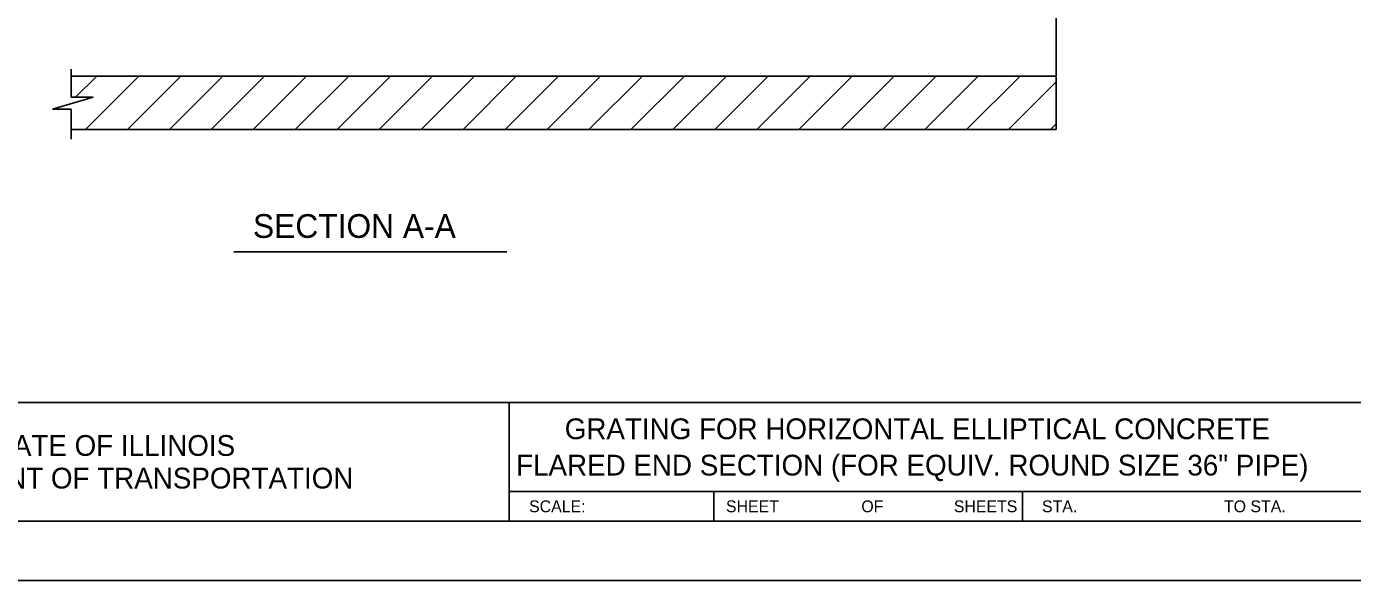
# Model space of a CAD drawing. Extents: x 2133490 to 2172050, y 2138301 to 2145980.
# Drawn here: x 2149625 to 2150184, y 2141438 to 2141671 of the extents above; entities that cross this region are included whole.
import ezdxf

# ---------------------------------------------------------------- set-up
doc = ezdxf.new("R2010")
doc.units = 0
for name, color, linetype in [('Design_PR_Roadway Notes', 7, 'Continuous'), ('Drainage_PR_Pipe Culvert', 7, 'Continuous'), ('Level 23', 7, 'Continuous'), ('Sheets_50 Reference Boundary', 7, 'Continuous'), ('Sheets_General Details', 7, 'Continuous'), ('Sheets_Printer Plotting Border', 7, 'Continuous')]:
    doc.layers.add(name, color=color, linetype=linetype)

msp = doc.modelspace()

# ---------------------------------------------------------------- linework, layer by layer
at = {"layer": 'Design_PR_Roadway Notes'}
msp.add_line((2149712.51, 2141576.01), (2149827.44, 2141576.01), dxfattribs=at)
at = {"layer": 'Drainage_PR_Pipe Culvert'}
for p, q in [((2150058.86, 2141650.11), (2150058.86, 2141726.36)), ((2149643.86, 2141653.01), (2149643.86, 2141641.16)), ((2149643.86, 2141650.11), (2150058.86, 2141650.11)), ((2150058.86, 2141649.58), (2150058.86, 2141627.61)), ((2149653.18, 2141641.16), (2149636.06, 2141636.09)), ((2149643.86, 2141641.16), (2149653.18, 2141641.16)), ((2149636.06, 2141636.09), (2149643.86, 2141636.09)), ((2149643.86, 2141636.09), (2149643.86, 2141623.46)), ((2150058.86, 2141627.61), (2149643.86, 2141627.61))]:
    msp.add_line(p, q, dxfattribs=at)
for points in [[(2149645.8, 2141641.16), (2149654.75, 2141650.11)], [(2149649.93, 2141627.62), (2149672.43, 2141650.11)], [(2149667.61, 2141627.61), (2149690.11, 2141650.11)], [(2149685.29, 2141627.62), (2149707.79, 2141650.11)], [(2149702.96, 2141627.61), (2149725.46, 2141650.12)], [(2149720.64, 2141627.62), (2149743.14, 2141650.12)], [(2149738.32, 2141627.61), (2149760.82, 2141650.11)], [(2149756, 2141627.62), (2149778.5, 2141650.11)], [(2149773.68, 2141627.62), (2149796.17, 2141650.11)], [(2149791.35, 2141627.62), (2149813.85, 2141650.11)], [(2149809.03, 2141627.61), (2149831.53, 2141650.12)], [(2149826.71, 2141627.62), (2149849.21, 2141650.11)], [(2149844.38, 2141627.61), (2149866.88, 2141650.11)], [(2149862.06, 2141627.61), (2149884.56, 2141650.11)], [(2149879.74, 2141627.61), (2149902.24, 2141650.11)], [(2149897.42, 2141627.61), (2149919.92, 2141650.11)], [(2149915.09, 2141627.61), (2149937.6, 2141650.11)], [(2149932.77, 2141627.61), (2149955.27, 2141650.11)], [(2149950.45, 2141627.61), (2149972.95, 2141650.11)], [(2149968.13, 2141627.61), (2149990.63, 2141650.11)], [(2149985.81, 2141627.61), (2150008.31, 2141650.11)], [(2150003.48, 2141627.61), (2150025.98, 2141650.11)], [(2150021.16, 2141627.61), (2150043.66, 2141650.11)], [(2150038.84, 2141627.61), (2150058.86, 2141647.63)], [(2150056.52, 2141627.61), (2150058.86, 2141629.96)]]:
    msp.add_lwpolyline(points, dxfattribs=at)
at = {"layer": 'Sheets_50 Reference Boundary'}
msp.add_lwpolyline([(2148889.66, 2142512.57), (2150464.66, 2142512.57), (2150464.66, 2141512.58), (2148889.66, 2141512.58)], close=True, dxfattribs=at)
at = {"layer": 'Sheets_General Details'}
for p, q in [((2148889.66, 2141512.58), (2150464.66, 2141512.58)), ((2149828.37, 2141512.58), (2149828.37, 2141462.58)), ((2149828.37, 2141475.08), (2150213.37, 2141475.08)), ((2149914.66, 2141475.08), (2149914.66, 2141462.58)), ((2150044.66, 2141475.08), (2150044.66, 2141462.58)), ((2150489.66, 2141437.58), (2148789.66, 2141437.58))]:
    msp.add_line(p, q, dxfattribs=at)
msp.add_lwpolyline([(2148889.66, 2142512.58), (2150464.66, 2142512.58), (2150464.66, 2141462.58), (2148889.66, 2141462.58)], close=True, dxfattribs=at)
at = {"layer": 'Sheets_Printer Plotting Border'}
msp.add_lwpolyline([(2148789.66, 2141437.58), (2150489.66, 2141437.58), (2150489.66, 2142537.58), (2148789.66, 2142537.58)], close=True, dxfattribs=at)

# ---------------------------------------------------------------- texts
at = {"layer": 'Level 23'}
msp.add_text('SECTION A-A', height=10, dxfattribs=at).set_placement((2149720.51, 2141581.92))
at = {"layer": 'Sheets_General Details'}
for s, height, p in [('GRATING FOR HORIZONTAL ELLIPTICAL CONCRETE', 8.75, (2149851.84, 2141497.11)), ('STATE OF ILLINOIS', 8.7501, (2149604.41, 2141490.08)), ('FLARED END SECTION (FOR EQUIV. ROUND SIZE 36" PIPE)', 8.75, (2149831.34, 2141481.8)), ('DEPARTMENT OF TRANSPORTATION', 8.7501, (2149551.53, 2141476.33)), ('SCALE:          ', 5, (2149836.83, 2141466.33)), ('SHEET', 5, (2149919.76, 2141466.33)), ('OF', 5, (2149976.8, 2141466.33)), ('SHEETS', 5, (2150015.76, 2141466.33)), ('STA.', 5, (2150052.9, 2141466.33)), ('TO STA.', 5, (2150129.57, 2141466.33))]:
    msp.add_text(s, height=height, dxfattribs=at).set_placement(p)

doc.saveas('drawing.dxf')
